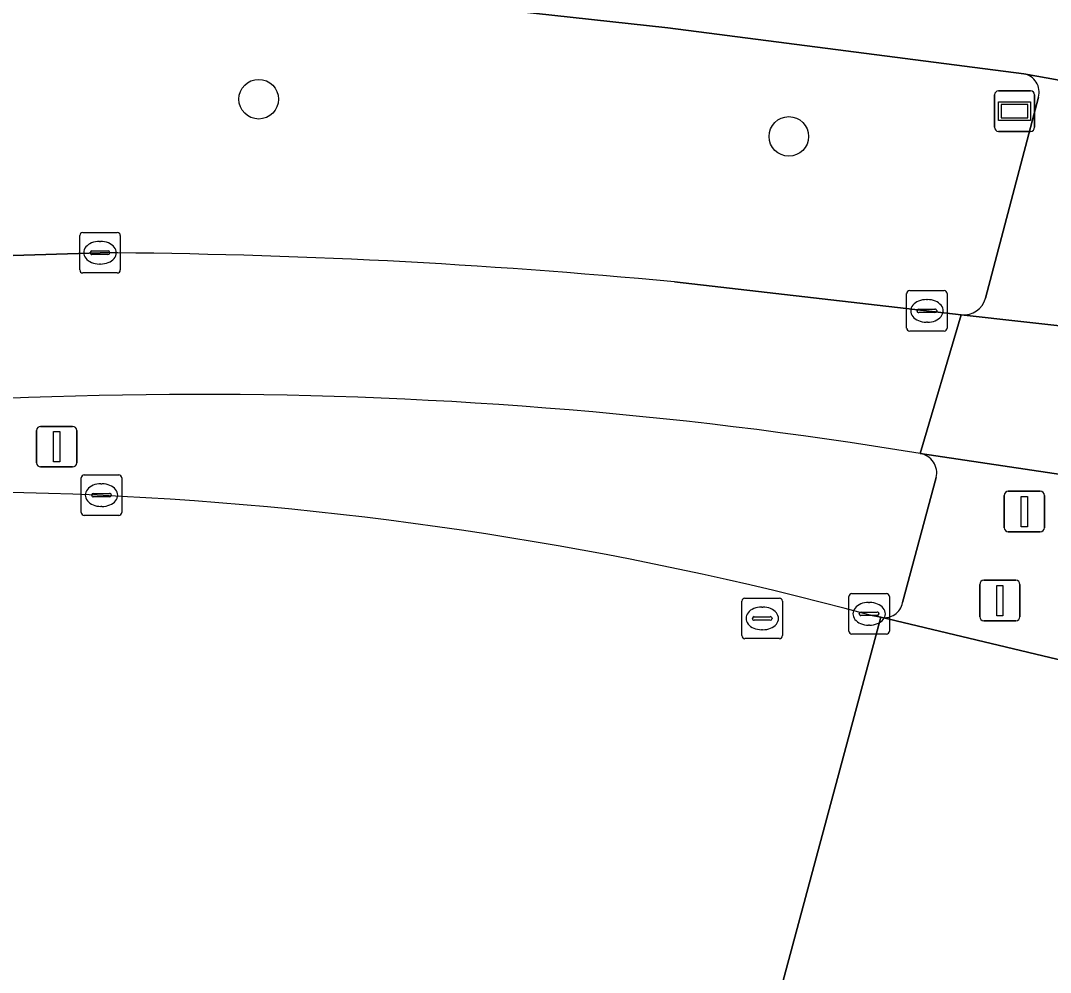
# Model space of a CAD drawing. Extents: x 159817 to 160765, y 380688 to 381638.
# Drawn here: x 160386.42 to 160411.85, y 380900.19 to 380923.7 of the extents above; entities that cross this region are included whole.
import ezdxf

# ---------------------------------------------------------------- set-up
doc = ezdxf.new("R2010")
doc.units = 0
for name, color, linetype in [('IMGEO_Berm_groen', 7, 'Continuous'), ('IMGEO_Boom', 7, 'Continuous'), ('IMGEO_Fietspad_gesloten', 7, 'Continuous'), ('IMGEO_Kolk', 7, 'Continuous'), ('IMGEO_Lichtmast', 7, 'Continuous'), ('IMGEO_Rijbaan_lokaal_gesloten', 7, 'Continuous'), ('IMGEO_Rioolput', 7, 'Continuous'), ('IMGEO_Verkeerseiland_gesloten', 7, 'Continuous'), ('IMGEO_Verkeersregelinstallatiepaal', 7, 'Continuous'), ('IMGEO_Verklikker', 7, 'Continuous'), ('IMGEO_Voetpad_open', 7, 'Continuous')]:
    doc.layers.add(name, color=color, linetype=linetype)

msp = doc.modelspace()

# ---------------------------------------------------------------- linework, layer by layer
at = {"layer": 'IMGEO_Berm_groen'}
for points in [[(160411.195, 380922.382), (160402.4, 380923.517), (160393.886, 380924.452), (160389.682, 380924.677), (160386.972, 380924.63), (160384.628, 380924.167), (160381.108, 380923.145), (160376.955, 380921.965)], [(160410.247, 380916.843), (160411.556, 380921.806)], [(160379.147, 380917.42), (160385.147, 380917.861), (160388.38, 380917.962)], [(160402.564, 380917.242), (160409.648, 380916.429)]]:
    msp.add_lwpolyline(points, dxfattribs=at)
for centre, radius, start, end in [((160411.105, 380921.924), 0.467, 345.3243, 78.8294), ((160387.293, 380756.478), 161.488, 84.57379, 89.61437), ((160409.701, 380916.993), 0.566, 264.6274, 344.6733)]:
    msp.add_arc(centre, radius, start, end, dxfattribs=at)
at = {"layer": 'IMGEO_Boom'}
for centre in [(160392.298, 380921.754), (160405.39, 380920.835)]:
    msp.add_circle(centre, 0.489, dxfattribs=at)
at = {"layer": 'IMGEO_Fietspad_gesloten'}
msp.add_lwpolyline([(160376.955, 380921.965), (160381.108, 380923.145), (160384.628, 380924.167), (160386.972, 380924.63), (160389.682, 380924.677), (160393.886, 380924.452), (160402.4, 380923.517), (160411.195, 380922.382), (160413.72, 380921.925)], dxfattribs=at)
at = {"layer": 'IMGEO_Kolk'}
for p, q in [((160387.879, 380917.537), (160387.879, 380918.389)), ((160387.954, 380918.463), (160388.806, 380918.463)), ((160388.88, 380918.389), (160388.88, 380917.537)), ((160388.181, 380918.006), (160388.579, 380918.006)), ((160388.367, 380918.243), (160388.392, 380918.243)), ((160388.138, 380917.957), (160388.138, 380917.969)), ((160388.576, 380917.92), (160388.178, 380917.92)), ((160388.622, 380917.969), (160388.622, 380917.957)), ((160388.39, 380917.683), (160388.365, 380917.683)), ((160388.806, 380917.463), (160387.954, 380917.463)), ((160408.374, 380917.026), (160409.226, 380917.026)), ((160408.299, 380916.1), (160408.299, 380916.952)), ((160408.787, 380916.806), (160408.812, 380916.806)), ((160409.3, 380916.952), (160409.3, 380916.1)), ((160408.558, 380916.52), (160408.558, 380916.532)), ((160408.996, 380916.483), (160408.598, 380916.483)), ((160408.601, 380916.569), (160408.999, 380916.569)), ((160409.042, 380916.532), (160409.042, 380916.52)), ((160408.81, 380916.246), (160408.785, 380916.246)), ((160409.226, 380916.026), (160408.374, 380916.026)), ((160387.991, 380912.477), (160388.843, 380912.477)), ((160387.916, 380911.551), (160387.916, 380912.403)), ((160388.404, 380912.257), (160388.429, 380912.257)), ((160388.917, 380912.403), (160388.917, 380911.551)), ((160388.175, 380911.971), (160388.175, 380911.983)), ((160388.613, 380911.934), (160388.215, 380911.934)), ((160388.218, 380912.02), (160388.616, 380912.02)), ((160388.659, 380911.983), (160388.659, 380911.971)), ((160388.427, 380911.697), (160388.402, 380911.697)), ((160388.843, 380911.477), (160387.991, 380911.477)), ((160406.871, 380908.62), (160406.871, 380909.472)), ((160406.946, 380909.546), (160407.798, 380909.546)), ((160407.872, 380909.472), (160407.872, 380908.62)), ((160407.359, 380909.326), (160407.384, 380909.326)), ((160407.13, 380909.04), (160407.13, 380909.052)), ((160407.568, 380909.003), (160407.17, 380909.003)), ((160407.173, 380909.089), (160407.571, 380909.089)), ((160407.614, 380909.052), (160407.614, 380909.04)), ((160407.382, 380908.766), (160407.357, 380908.766)), ((160407.798, 380908.546), (160406.946, 380908.546))]:
    msp.add_line(p, q, dxfattribs=at)
for points in [[(160387.879, 380917.537), (160387.879, 380918.389)], [(160387.954, 380918.463), (160388.806, 380918.463)], [(160388.88, 380918.389), (160388.88, 380917.537)], [(160388.806, 380917.463), (160387.954, 380917.463)], [(160408.374, 380917.026), (160409.226, 380917.026)], [(160408.299, 380916.1), (160408.299, 380916.952)], [(160409.3, 380916.952), (160409.3, 380916.1)], [(160409.226, 380916.026), (160408.374, 380916.026)], [(160387.991, 380912.477), (160388.843, 380912.477)], [(160387.916, 380911.551), (160387.916, 380912.403)], [(160388.917, 380912.403), (160388.917, 380911.551)], [(160388.843, 380911.477), (160387.991, 380911.477)], [(160406.871, 380908.62), (160406.871, 380909.472)], [(160406.946, 380909.546), (160407.798, 380909.546)], [(160407.872, 380909.472), (160407.872, 380908.62)], [(160407.798, 380908.546), (160406.946, 380908.546)]]:
    msp.add_lwpolyline(points, dxfattribs=at)
for centre, radius, start, end in [((160387.956, 380918.387), 0.0765, 91.552, 178.448), ((160387.956, 380918.387), 0.0765, 91.552, 178.448), ((160388.804, 380918.387), 0.0765, 1.552, 88.448), ((160388.804, 380918.387), 0.0765, 1.552, 88.448), ((160388.178, 380917.966), 0.0403, 85.8775, 175.7526), ((160388.583, 380917.968), 0.0386, 1.7309, 96.639), ((160388.175, 380917.956), 0.0366, 178.938, 274.7102), ((160388.579, 380917.963), 0.043, 264.8664, 352.4533), ((160387.956, 380917.539), 0.0765, 181.552, 268.448), ((160387.956, 380917.539), 0.0765, 181.552, 268.448), ((160388.804, 380917.539), 0.0765, 271.552, 358.448), ((160388.804, 380917.539), 0.0765, 271.552, 358.448), ((160408.376, 380916.95), 0.0765, 91.552, 178.448), ((160408.376, 380916.95), 0.0765, 91.552, 178.448), ((160409.224, 380916.95), 0.0765, 1.552, 88.448), ((160409.224, 380916.95), 0.0765, 1.552, 88.448), ((160408.598, 380916.529), 0.0403, 85.8775, 175.7526), ((160408.595, 380916.519), 0.0366, 178.938, 274.7102), ((160408.999, 380916.526), 0.043, 264.8664, 352.4533), ((160409.003, 380916.531), 0.0386, 1.7309, 96.639), ((160408.376, 380916.102), 0.0765, 181.552, 268.448), ((160408.376, 380916.102), 0.0765, 181.552, 268.448), ((160409.224, 380916.102), 0.0765, 271.552, 358.448), ((160409.224, 380916.102), 0.0765, 271.552, 358.448), ((160387.993, 380912.401), 0.0765, 91.552, 178.448), ((160387.993, 380912.401), 0.0765, 91.552, 178.448), ((160388.841, 380912.401), 0.0765, 1.552, 88.448), ((160388.841, 380912.401), 0.0765, 1.552, 88.448), ((160388.215, 380911.98), 0.0403, 85.8775, 175.7526), ((160388.212, 380911.97), 0.0366, 178.938, 274.7102), ((160388.616, 380911.977), 0.043, 264.8664, 352.4533), ((160388.62, 380911.982), 0.0386, 1.7309, 96.639), ((160387.993, 380911.553), 0.0765, 181.552, 268.448), ((160387.993, 380911.553), 0.0765, 181.552, 268.448), ((160388.841, 380911.553), 0.0765, 271.552, 358.448), ((160388.841, 380911.553), 0.0765, 271.552, 358.448), ((160406.948, 380909.47), 0.0765, 91.552, 178.448), ((160406.948, 380909.47), 0.0765, 91.552, 178.448), ((160407.796, 380909.47), 0.0765, 1.552, 88.448), ((160407.796, 380909.47), 0.0765, 1.552, 88.448), ((160407.17, 380909.049), 0.0403, 85.8775, 175.7526), ((160407.167, 380909.039), 0.0366, 178.938, 274.7102), ((160407.571, 380909.046), 0.043, 264.8664, 352.4533), ((160407.575, 380909.051), 0.0386, 1.7309, 96.639), ((160406.948, 380908.622), 0.0765, 181.552, 268.448), ((160406.948, 380908.622), 0.0765, 181.552, 268.448), ((160407.796, 380908.622), 0.0765, 271.552, 358.448), ((160407.796, 380908.622), 0.0765, 271.552, 358.448)]:
    msp.add_arc(centre, radius, start, end, dxfattribs=at)
for centre, major_axis, ratio, start_param, end_param in [((160388.366, 380917.963), (-0.387, 0.002), 0.722429, 4.712389, 7.853982), ((160388.391, 380917.963), (-0.39, 0.002), 0.717154, 1.570796, 4.712389), ((160408.786, 380916.526), (-0.387, 0.002), 0.722429, 4.712389, 7.853982), ((160408.811, 380916.526), (-0.39, 0.002), 0.717154, 1.570796, 4.712389), ((160388.403, 380911.977), (-0.387, 0.002), 0.722429, 4.712389, 7.853982), ((160388.428, 380911.977), (-0.39, 0.002), 0.717154, 1.570796, 4.712389), ((160407.358, 380909.046), (-0.387, 0.002), 0.722429, 4.712389, 7.853982), ((160407.383, 380909.046), (-0.39, 0.002), 0.717154, 1.570796, 4.712389)]:
    msp.add_ellipse(centre, major_axis=major_axis, ratio=ratio, start_param=start_param, end_param=end_param, dxfattribs=at)
at = {"layer": 'IMGEO_Lichtmast'}
for p, q in [((160386.814, 380912.772), (160386.814, 380913.572)), ((160386.814, 380913.572), (160386.814, 380912.772)), ((160386.914, 380913.672), (160387.704, 380913.672)), ((160387.704, 380913.672), (160386.914, 380913.672)), ((160387.804, 380913.572), (160387.804, 380912.772)), ((160387.804, 380912.772), (160387.804, 380913.572)), ((160387.704, 380912.672), (160386.914, 380912.672)), ((160386.914, 380912.672), (160387.704, 380912.672))]:
    msp.add_line(p, q, dxfattribs=at)
msp.add_lwpolyline([(160387.234, 380913.547), (160387.384, 380913.547), (160387.384, 380912.797), (160387.234, 380912.797), (160387.234, 380913.547)], dxfattribs=at)
for centre, start, end in [((160386.914, 380913.572), 90, 180), ((160386.914, 380913.572), 90, 180), ((160387.704, 380913.572), 0, 90), ((160387.704, 380913.572), 360, 90), ((160386.914, 380912.772), 180, 270), ((160386.914, 380912.772), 180, 270), ((160387.704, 380912.772), 270, 0), ((160387.704, 380912.772), 270, 0)]:
    msp.add_arc(centre, 0.1, start, end, dxfattribs=at)
at = {"layer": 'IMGEO_Rijbaan_lokaal_gesloten'}
for points in [[(160388.38, 380917.962), (160385.147, 380917.861), (160379.147, 380917.42)], [(160408.633, 380913.006), (160409.648, 380916.429), (160402.564, 380917.242)], [(160417.08, 380916.095), (160414.671, 380916.015), (160412.812, 380916.079), (160409.648, 380916.429), (160408.633, 380913.006), (160413.433, 380912.288), (160413.581, 380912.26), (160417.851, 380910.988), (160420.045, 380916.706)], [(160404.102, 380896.789), (160404.371, 380896.714), (160406.914, 380906.173), (160407.663, 380908.96), (160407.368, 380909.02)], [(160416.749, 380906.772), (160412.388, 380907.837), (160407.663, 380908.96), (160406.914, 380906.173), (160404.371, 380896.714), (160409.044, 380895.415), (160410.874, 380894.824)]]:
    msp.add_lwpolyline(points, dxfattribs=at)
for centre, radius, start, end in [((160387.293, 380756.478), 161.488, 84.57379, 89.61437), ((160390.792, 380804.598), 109.866, 80.65468, 100.06906), ((160384.352, 380823.483), 88.58, 74.93975, 99.93912)]:
    msp.add_arc(centre, radius, start, end, dxfattribs=at)
at = {"layer": 'IMGEO_Rioolput'}
for p, q in [((160404.232, 380908.506), (160404.232, 380909.358)), ((160404.307, 380909.432), (160405.159, 380909.432)), ((160405.233, 380909.358), (160405.233, 380908.506)), ((160404.72, 380909.212), (160404.745, 380909.212)), ((160404.491, 380908.926), (160404.491, 380908.938)), ((160404.929, 380908.889), (160404.531, 380908.889)), ((160404.534, 380908.975), (160404.932, 380908.975)), ((160404.975, 380908.938), (160404.975, 380908.926)), ((160404.743, 380908.652), (160404.718, 380908.652)), ((160405.159, 380908.432), (160404.307, 380908.432))]:
    msp.add_line(p, q, dxfattribs=at)
for points in [[(160404.232, 380908.506), (160404.232, 380909.358)], [(160404.307, 380909.432), (160405.159, 380909.432)], [(160405.233, 380909.358), (160405.233, 380908.506)], [(160405.159, 380908.432), (160404.307, 380908.432)]]:
    msp.add_lwpolyline(points, dxfattribs=at)
for centre, radius, start, end in [((160404.309, 380909.356), 0.0765, 91.552, 178.448), ((160404.309, 380909.356), 0.0765, 91.552, 178.448), ((160405.157, 380909.356), 0.0765, 1.552, 88.448), ((160405.157, 380909.356), 0.0765, 1.552, 88.448), ((160404.531, 380908.935), 0.0403, 85.8775, 175.7526), ((160404.528, 380908.925), 0.0366, 178.938, 274.7102), ((160404.932, 380908.932), 0.043, 264.8664, 352.4533), ((160404.936, 380908.937), 0.0386, 1.7309, 96.639), ((160404.309, 380908.508), 0.0765, 181.552, 268.448), ((160404.309, 380908.508), 0.0765, 181.552, 268.448), ((160405.157, 380908.508), 0.0765, 271.552, 358.448), ((160405.157, 380908.508), 0.0765, 271.552, 358.448)]:
    msp.add_arc(centre, radius, start, end, dxfattribs=at)
for centre, major_axis, ratio, start_param, end_param in [((160404.719, 380908.932), (-0.387, 0.002), 0.722429, 4.712389, 7.853982), ((160404.744, 380908.932), (-0.39, 0.002), 0.717154, 1.570796, 4.712389)]:
    msp.add_ellipse(centre, major_axis=major_axis, ratio=ratio, start_param=start_param, end_param=end_param, dxfattribs=at)
at = {"layer": 'IMGEO_Verkeerseiland_gesloten'}
for points in [[(160408.195, 380909.321), (160409.031, 380912.41)], [(160407.368, 380909.02), (160407.663, 380908.96)]]:
    msp.add_lwpolyline(points, dxfattribs=at)
for centre, radius, start, end in [((160390.792, 380804.598), 109.866, 80.65468, 100.06906), ((160408.546, 380912.517), 0.497, 347.5407, 79.9281), ((160384.352, 380823.483), 88.58, 74.93975, 99.93912), ((160407.756, 380909.395), 0.445, 257.9476, 350.3718)]:
    msp.add_arc(centre, radius, start, end, dxfattribs=at)
at = {"layer": 'IMGEO_Verkeersregelinstallatiepaal'}
for p, q in [((160410.709, 380911.171), (160410.709, 380911.971)), ((160410.709, 380911.971), (160410.709, 380911.171)), ((160410.809, 380912.071), (160411.599, 380912.071)), ((160411.599, 380912.071), (160410.809, 380912.071)), ((160411.699, 380911.971), (160411.699, 380911.171)), ((160411.699, 380911.171), (160411.699, 380911.971)), ((160411.599, 380911.071), (160410.809, 380911.071)), ((160410.809, 380911.071), (160411.599, 380911.071)), ((160410.205, 380909.873), (160410.995, 380909.873)), ((160410.995, 380909.873), (160410.205, 380909.873)), ((160410.105, 380908.973), (160410.105, 380909.773)), ((160410.105, 380909.773), (160410.105, 380908.973)), ((160411.095, 380909.773), (160411.095, 380908.973)), ((160411.095, 380908.973), (160411.095, 380909.773)), ((160410.995, 380908.873), (160410.205, 380908.873)), ((160410.205, 380908.873), (160410.995, 380908.873))]:
    msp.add_line(p, q, dxfattribs=at)
for points in [[(160411.129, 380911.946), (160411.279, 380911.946), (160411.279, 380911.196), (160411.129, 380911.196), (160411.129, 380911.946)], [(160410.525, 380909.748), (160410.675, 380909.748), (160410.675, 380908.998), (160410.525, 380908.998), (160410.525, 380909.748)]]:
    msp.add_lwpolyline(points, dxfattribs=at)
for centre, start, end in [((160410.809, 380911.971), 90, 180), ((160410.809, 380911.971), 90, 180), ((160411.599, 380911.971), 0, 90), ((160411.599, 380911.971), 360, 90), ((160410.809, 380911.171), 180, 270), ((160410.809, 380911.171), 180, 270), ((160411.599, 380911.171), 270, 0), ((160411.599, 380911.171), 270, 0), ((160410.205, 380909.773), 90, 180), ((160410.205, 380909.773), 90, 180), ((160410.995, 380909.773), 0, 90), ((160410.995, 380909.773), 360, 90), ((160410.205, 380908.973), 180, 270), ((160410.205, 380908.973), 180, 270), ((160410.995, 380908.973), 270, 0), ((160410.995, 380908.973), 270, 0)]:
    msp.add_arc(centre, 0.1, start, end, dxfattribs=at)
at = {"layer": 'IMGEO_Verklikker'}
for p, q in [((160410.468, 380921.06), (160410.468, 380921.86)), ((160410.468, 380921.86), (160410.468, 380921.06)), ((160410.568, 380921.96), (160411.358, 380921.96)), ((160411.358, 380921.96), (160410.568, 380921.96)), ((160411.458, 380921.86), (160411.458, 380921.06)), ((160411.458, 380921.06), (160411.458, 380921.86)), ((160411.358, 380920.96), (160410.568, 380920.96)), ((160410.568, 380920.96), (160411.358, 380920.96))]:
    msp.add_line(p, q, dxfattribs=at)
for points in [[(160410.569, 380921.692), (160411.357, 380921.692), (160411.357, 380921.228), (160410.569, 380921.228), (160410.569, 380921.692)], [(160410.634, 380921.627), (160410.634, 380921.293), (160411.292, 380921.293), (160411.292, 380921.627), (160410.634, 380921.627)]]:
    msp.add_lwpolyline(points, dxfattribs=at)
for centre, start, end in [((160410.568, 380921.86), 90, 180), ((160410.568, 380921.86), 90, 180), ((160411.358, 380921.86), 0, 90), ((160411.358, 380921.86), 360, 90), ((160410.568, 380921.06), 180, 270), ((160410.568, 380921.06), 180, 270), ((160411.358, 380921.06), 270, 0), ((160411.358, 380921.06), 270, 0)]:
    msp.add_arc(centre, 0.1, start, end, dxfattribs=at)
at = {"layer": 'IMGEO_Voetpad_open'}
for points in [[(160413.72, 380921.925), (160411.195, 380922.382)], [(160411.556, 380921.806), (160410.247, 380916.843)], [(160409.648, 380916.429), (160412.812, 380916.079), (160414.671, 380916.015)], [(160413.433, 380912.288), (160408.633, 380913.006)], [(160409.031, 380912.41), (160408.195, 380909.321)], [(160407.663, 380908.96), (160412.388, 380907.837)]]:
    msp.add_lwpolyline(points, dxfattribs=at)
for centre, radius, start, end in [((160411.105, 380921.924), 0.467, 345.3243, 78.8294), ((160409.701, 380916.993), 0.566, 264.6274, 344.6733), ((160408.546, 380912.517), 0.497, 347.5407, 79.9281), ((160407.756, 380909.395), 0.445, 257.9476, 350.3718)]:
    msp.add_arc(centre, radius, start, end, dxfattribs=at)

doc.saveas('drawing.dxf')
